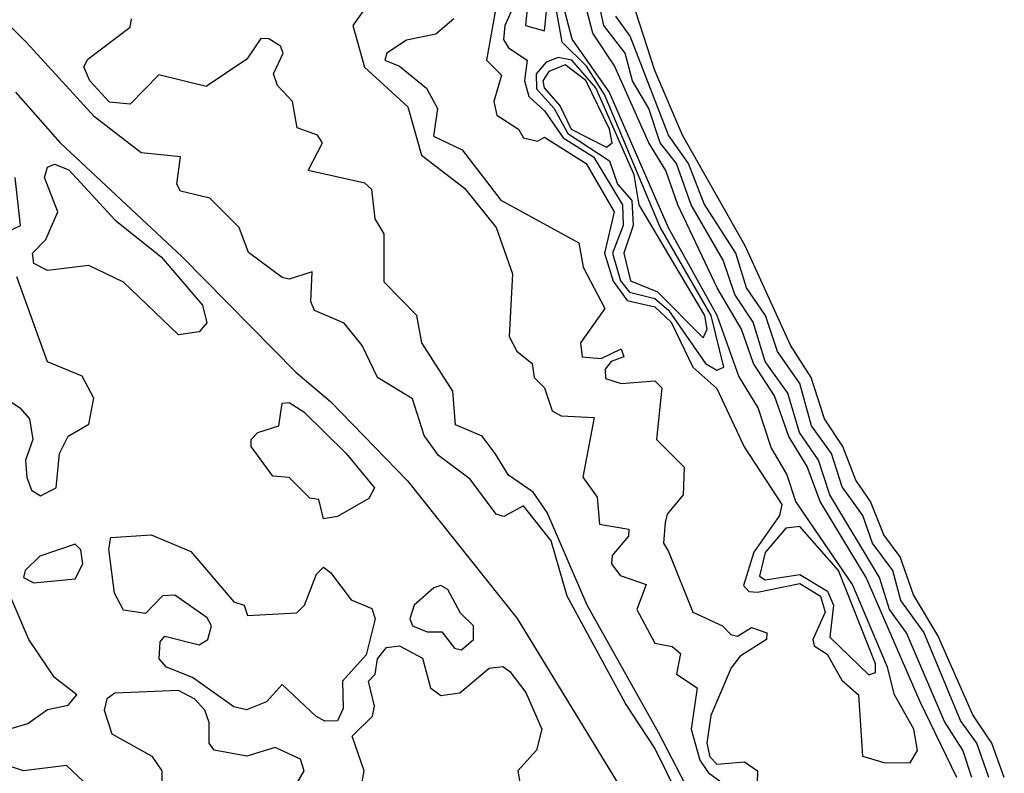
# Model space of a CAD drawing. Extents: x 2889633 to 3052318, y 540750 to 918690.
# Tile 593 of 656: x 2997035 to 2998462, y 822161 to 823254. Entities that reach past the tile are written whole.
import ezdxf

# ---------------------------------------------------------------- set-up
doc = ezdxf.new("R2010")
doc.units = 0

msp = doc.modelspace()

# ---------------------------------------------------------------- linework, layer by layer
at = {"layer": '0CON02XD'}
for points in [[(2998117.9, 821867.9), (2997955, 822197.5), (2997912.5, 822262.5), (2997827.8, 822417.8), (2997805, 822498.1), (2997765, 822548.8), (2997736.4, 822533.6), (2997725, 822536.7), (2997687.7, 822587.7), (2997641.7, 822621.7), (2997620.9, 822650.9), (2997604.1, 822704.1), (2997553.3, 822735), (2997531.2, 822781.2), (2997505, 822813.8), (2997462, 822832), (2997456.7, 822845), (2997458.3, 822888.3), (2997425, 822877.5), (2997415, 822880), (2997366.1, 822916.1), (2997352.5, 822952.5), (2997310, 822995), (2997267.5, 823005), (2997262.5, 823015), (2997267.5, 823055), (2997210.5, 823060.5), (2997142.9, 823112.9), (2997045, 823220), (2996867.3, 823397.3)], [(2997774.2, 823314.2), (2997767.5, 823245), (2997795, 823237.5)], [(2998325, 822176.2), (2998335.5, 822194.5), (2998330.5, 822225), (2998302.5, 822275), (2998292, 822315), (2998241.6, 822435), (2998159.2, 822555), (2998146.5, 822595), (2998123.5, 822633.5), (2998105, 822690.8), (2998076.9, 822736.9), (2998045.3, 822825), (2997975, 822951.9), (2997888.9, 823148.9), (2997835.3, 823225.3), (2997814.7, 823305)], [(2998392.7, 822155), (2998339.5, 822265), (2998261.5, 822445), (2998194.6, 822555), (2998175.9, 822605.9), (2998149.3, 822649.3), (2998128.4, 822708.4), (2998097.9, 822755), (2998080.9, 822805), (2998045.5, 822865), (2997988.2, 822985), (2997971.1, 823035), (2997946.2, 823075), (2997896.8, 823186.8), (2997865, 823234), (2997846.7, 823305)], [(2998148, 822712), (2998115, 822758), (2998097.8, 822815), (2998071.1, 822855), (2998054.3, 822905), (2998007.5, 822985), (2997986.4, 823045), (2997962.9, 823075), (2997946.2, 823125), (2997922.9, 823165), (2997912.2, 823205), (2997881.1, 823245), (2997867.8, 823307.8)], [(2997552.5, 823295), (2997517.5, 823245), (2997534.5, 823184.5), (2997597, 823127), (2997617, 823057), (2997679.5, 823009.5), (2997725, 822952.5), (2997748.8, 822885), (2997744.2, 822794.2), (2997755, 822773.3), (2997777.5, 822755), (2997780, 822735), (2997795, 822720), (2997806.4, 822686.4), (2997819.3, 822679.3), (2997867, 822677), (2997850.7, 822590.7), (2997871.7, 822561.7), (2997875, 822522.5), (2997917.5, 822515), (2997916.7, 822505), (2997893.2, 822476.8), (2997892.5, 822465), (2997905, 822448), (2997942.5, 822435), (2997928.8, 822398.8), (2997955, 822350), (2997980, 822345), (2997992.5, 822335), (2997986.7, 822305), (2998016.2, 822285), (2998007.8, 822225), (2998020.3, 822180.3), (2998032.6, 822162.6), (2998061.4, 822141.4)], [(2998045, 822745.7), (2998055, 822750), (2998036.5, 822825), (2997962.7, 822952.7), (2997882.2, 823145), (2997856, 823186), (2997820.9, 823220.9), (2997807.3, 823297.3)], [(2997725.8, 823275.8), (2997711.2, 823195), (2997733, 823173), (2997722, 823135), (2997726.2, 823115), (2997757.5, 823095), (2997765, 823082.5), (2997785, 823077.5), (2997795, 823083.3), (2997855.6, 823045), (2997896.2, 822975), (2997881.9, 822915), (2997894.5, 822874.5), (2997915, 822846.7), (2997955, 822837.2), (2997978.8, 822815), (2998010, 822750), (2998045, 822718.8), (2998084.5, 822634.5), (2998139.3, 822550.7), (2998135.8, 822535), (2998098.4, 822481.6), (2998083.4, 822433.4), (2998091.2, 822425), (2998103.8, 822423.8), (2998165, 822436.6), (2998195, 822418.2), (2998202, 822395), (2998184.2, 822355), (2998185.8, 822345.8), (2998205, 822334), (2998226.2, 822296.2), (2998250, 822275), (2998256.2, 822186.2), (2998286.8, 822176.8), (2998325, 822176.2)], [(2997756.2, 823286.2), (2997737.5, 823245), (2997735.6, 823225), (2997742.9, 823212.9), (2997770, 823195), (2997766.2, 823165), (2997772.3, 823142.3), (2997795, 823121.4), (2997822.3, 823082.3), (2997866.2, 823055), (2997908, 822985), (2997909.3, 822955), (2997893.5, 822915), (2997905.3, 822875), (2997918.6, 822858.6), (2997955, 822849.4), (2997975, 822832.4), (2998028.6, 822755), (2998045, 822745.7)], [(2997795, 823237.5), (2997800, 823285)], [(2998461.5, 822155), (2998443.5, 822205), (2998416, 822246), (2998365, 822361.2), (2998329.8, 822419.8), (2998310.5, 822475), (2998286.9, 822506.9), (2998267.8, 822555), (2998246.2, 822586.2), (2998227.5, 822635), (2998201.1, 822675), (2998181.5, 822735), (2998151.9, 822781.9), (2998085.9, 822925.9), (2997995, 823086.2), (2997955, 823180), (2997927.5, 823265)], [(2998182.4, 821792.4), (2997960.4, 822220.4), (2997856.9, 822405), (2997799.2, 822539.2), (2997778.8, 822568.8), (2997743.2, 822593.2), (2997723.8, 822625), (2997705, 822650), (2997666.4, 822666.4), (2997662.5, 822715), (2997617.5, 822785), (2997610, 822825), (2997563, 822873), (2997563, 822943), (2997550, 822965), (2997545, 823007.5), (2997535, 823016.7), (2997452.5, 823035), (2997473.3, 823075), (2997466.1, 823086.1), (2997437, 823097), (2997430, 823135), (2997408.3, 823158.3), (2997402.5, 823175), (2997416.7, 823205), (2997412.5, 823215), (2997395.9, 823225.9), (2997383.9, 823226.1), (2997363.9, 823196.1), (2997305, 823156.7), (2997236.4, 823173.6), (2997195, 823131.2), (2997165, 823134.2), (2997136.2, 823165), (2997127.5, 823185), (2997133.6, 823196.4), (2997195, 823242.5), (2997196.7, 823255)], [(2997664, 823255), (2997637.6, 823232.4), (2997595, 823224), (2997566.7, 823205), (2997564, 823195), (2997585, 823186), (2997624.3, 823154.3), (2997640, 823125), (2997634.5, 823084.5), (2997676, 823065), (2997732, 822992), (2997845, 822930), (2997851.2, 822895), (2997882.5, 822835), (2997847.5, 822785), (2997850, 822765), (2997877.5, 822762.5), (2997906.4, 822776.4), (2997910, 822765), (2997891.7, 822758.3), (2997883, 822747), (2997883.6, 822733.6), (2997906.4, 822726.4), (2997955, 822730), (2997965, 822720), (2997957.5, 822645), (2997997.5, 822605), (2997996.2, 822565), (2997973, 822537), (2997970, 822525), (2997967.5, 822495), (2997975, 822482.5), (2998010, 822395), (2998053.3, 822375), (2998065, 822362.5), (2998075, 822360), (2998095, 822372.5), (2998117.5, 822365), (2998116.7, 822355), (2998078.8, 822331.2), (2998065.8, 822314.2), (2998036.2, 822245), (2998030.5, 822205), (2998034.6, 822185), (2998045, 822174.5), (2998085, 822178), (2998103.8, 822165), (2998102, 822095)], [(2998438.9, 822155), (2998421.9, 822205), (2998397.9, 822237.9), (2998345, 822366), (2998311.7, 822411.7), (2998300, 822455), (2998270.6, 822495), (2998256.7, 822535), (2998226.4, 822576.4), (2998211.1, 822625), (2998181.9, 822665), (2998165, 822726.2), (2998132.8, 822772.8), (2998115.5, 822825), (2998087.8, 822865), (2998072.5, 822915), (2998026.7, 822986.7), (2998003.8, 823045), (2997975, 823086), (2997919.5, 823229.5), (2997898.7, 823258.7)], [(2998025, 822792.5), (2998030.9, 822805), (2998027.5, 822825), (2997932.5, 822985), (2997925, 823028.6), (2997869.7, 823155), (2997835, 823194.8), (2997815, 823198.8), (2997797.8, 823192.2), (2997783.2, 823175), (2997783.4, 823153.4), (2997809.1, 823125), (2997828.8, 823088.8), (2997889.2, 823049.2), (2997901.1, 823015), (2997921.7, 822991.7), (2997923.8, 822955), (2997910, 822915), (2997920, 822875), (2997959, 822859), (2998025, 822792.5)], [(2997885, 823068.8), (2997893.3, 823075), (2997889.3, 823095), (2997855.3, 823165.3), (2997825, 823188.1), (2997801.5, 823178.5), (2997792.9, 823165), (2997794.7, 823155), (2997818, 823128), (2997833.8, 823095), (2997885, 823068.8)], [(2997028.6, 823148.6), (2997093.3, 823075), (2997270, 822910), (2997435, 822742.5), (2997485, 822700), (2997596.7, 822585), (2997755.8, 822385.8), (2997935, 822092.5)], [(2997265, 822796.7), (2997185, 822873.3), (2997135, 822897.5), (2997075, 822890), (2997055, 822900), (2997053.3, 822915), (2997072.5, 822935), (2997090, 822975), (2997070.8, 823025), (2997075, 823040), (2997085, 823044.2), (2997106, 823036), (2997173, 822963), (2997239.6, 822909.6), (2997299.8, 822839.8), (2997306, 822814), (2997295, 822801.2), (2997265, 822796.7)], [(2996992.5, 822935), (2997035.8, 822955), (2997028, 823025)], [(2997065, 822563.3), (2997087.5, 822575), (2997092.5, 822625), (2997105, 822650), (2997135, 822667.5), (2997142, 822705), (2997125, 822736.7), (2997075, 822757.5), (2997030.6, 822880.6)], [(2996984.5, 822724.5), (2997035, 822691.2), (2997048.8, 822675), (2997053.8, 822645), (2997043.3, 822615), (2997045, 822590), (2997051.7, 822571.7), (2997065, 822563.3)], [(2998414.4, 822155), (2998401.4, 822195), (2998375, 822236.2), (2998320, 822365), (2998295, 822398.8), (2998280.6, 822445), (2998208.5, 822565), (2998192.2, 822615), (2998164.5, 822655), (2998148, 822712)], [(2997475, 822530), (2997468.3, 822558.3), (2997455, 822560), (2997425, 822590), (2997401.7, 822591.7), (2997370, 822635), (2997370, 822645), (2997380, 822655), (2997410, 822665), (2997415, 822697.5), (2997425, 822698.8), (2997446.2, 822685), (2997508, 822625), (2997548.8, 822575), (2997540.5, 822559.5), (2997495, 822533.3), (2997475, 822530)], [(2998265, 822304.2), (2998275, 822307.5), (2998275, 822320), (2998221.4, 822455), (2998165, 822518.9), (2998145, 822516.7), (2998115, 822481.4), (2998106.8, 822446.8), (2998115, 822441.8), (2998165, 822449.3), (2998205.3, 822425.3), (2998214.1, 822405), (2998208.7, 822358.7), (2998265, 822304.2)], [(2997477, 822237), (2997463.9, 822243.9), (2997415, 822290), (2997392.5, 822265), (2997363.3, 822253.3), (2997345, 822257.5), (2997285, 822300), (2997247.5, 822315), (2997237, 822327), (2997238.3, 822351.7), (2997245, 822360), (2997295, 822347.5), (2997307.5, 822355), (2997312.5, 822375), (2997306.4, 822386.4), (2997259.3, 822419.3), (2997241.7, 822418.3), (2997217, 822393), (2997185, 822397.5), (2997172.3, 822422.3), (2997163.9, 822486.1), (2997167, 822503), (2997225, 822506.7), (2997282.5, 822482.5), (2997345, 822410), (2997360, 822405), (2997365, 822390), (2997436.1, 822393.9), (2997447.5, 822405), (2997465, 822450), (2997475, 822460), (2997485, 822452.5), (2997515, 822412.5), (2997545, 822400), (2997550, 822385), (2997537, 822333), (2997502.5, 822295), (2997503.3, 822255), (2997495, 822237.5), (2997477, 822237)], [(2997055, 822437.5), (2997115, 822443.3), (2997126, 822465), (2997123.3, 822485), (2997115, 822493.3), (2997063.9, 822476.1), (2997042.5, 822455), (2997040, 822445), (2997055, 822437.5)], [(2997675, 822340), (2997692.5, 822355), (2997692.5, 822375), (2997673.3, 822393.3), (2997655, 822427.5), (2997645, 822433.3), (2997635, 822430), (2997606.2, 822405), (2997600, 822385), (2997604, 822375), (2997625, 822366.2), (2997646.2, 822366.2), (2997665, 822342.5), (2997675, 822340)], [(2997015.6, 822224.4), (2997046.4, 822233.6), (2997075, 822253.8), (2997105, 822260), (2997117.5, 822275), (2997085, 822300), (2997048, 822355), (2997022.5, 822415)], [(2997529.5, 822140.5), (2997533.8, 822165), (2997516.7, 822215), (2997546, 822244), (2997548.8, 822258.8), (2997540, 822295), (2997550, 822305), (2997553, 822327), (2997566.4, 822343.6), (2997585, 822346.2), (2997618.3, 822328.3), (2997630, 822285), (2997645, 822273.8), (2997672.3, 822277.7), (2997715, 822313.8), (2997735, 822316.2), (2997745, 822308.8), (2997768.3, 822278.3), (2997791.2, 822225), (2997783.8, 822195), (2997756.7, 822165), (2997760, 822145)], [(2997415, 822110), (2997446.7, 822165), (2997441.7, 822181.7), (2997405, 822198.8), (2997364, 822186), (2997316.7, 822195), (2997309.2, 822205), (2997309.4, 822235), (2997302.8, 822252.8), (2997288.5, 822268.5), (2997265, 822281.1), (2997172.5, 822277.5), (2997160.8, 822269.2), (2997157, 822253), (2997168.3, 822218.3), (2997226, 822186), (2997240.5, 822165), (2997240, 822095)], [(2997135, 822142), (2997102.5, 822172.5), (2997040, 822165), (2997021.3, 822171.3)]]:
    msp.add_lwpolyline(points, dxfattribs=at)

doc.saveas('drawing.dxf')
